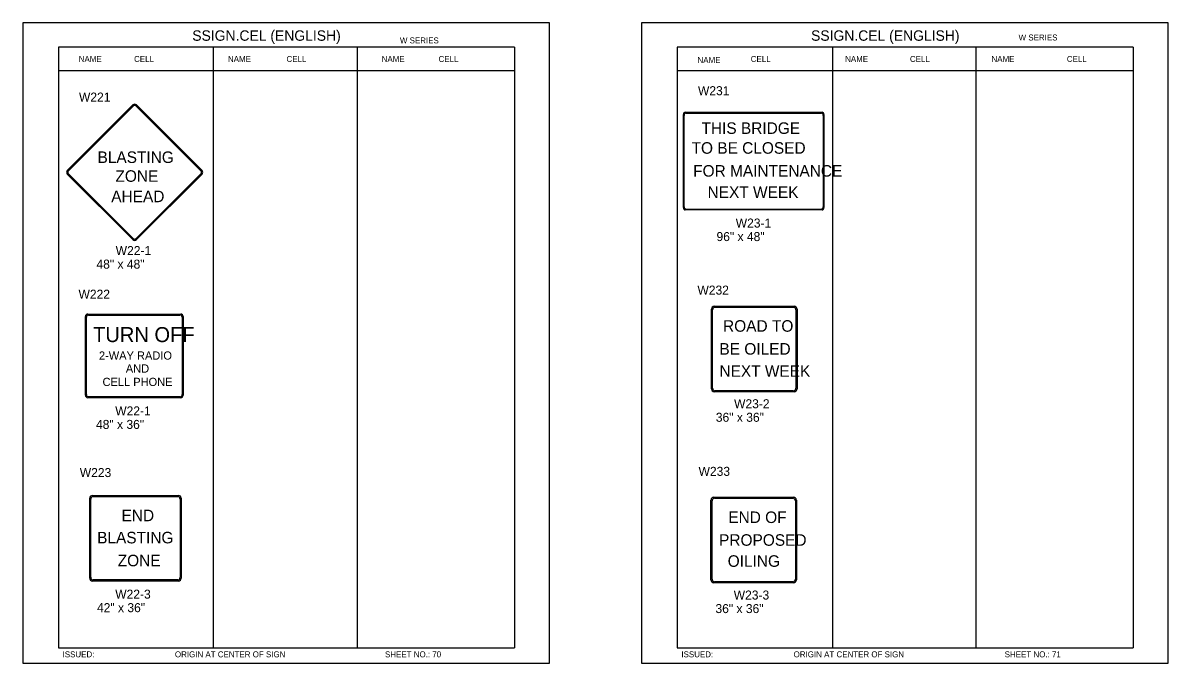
# Model space of a CAD drawing. Extents: x -5299 to 22597, y -19549 to -1808.
# Drawn here: x 2593 to 4118, y -8230 to -7378 of the extents above; entities that cross this region are included whole.
import ezdxf

# ---------------------------------------------------------------- set-up
doc = ezdxf.new("R2010")
doc.units = 0
for name, color, linetype in [('Level 1', 7, 'Continuous'), ('Level 2', 7, 'Continuous'), ('Level 3', 7, 'Continuous'), ('Level 62', 7, 'Continuous')]:
    doc.layers.add(name, color=color, linetype=linetype)

msp = doc.modelspace()

# ---------------------------------------------------------------- linework, layer by layer
at = {"layer": 'Level 1'}
for p, q in [((3247.7, -7410), (2640.7, -7410)), ((2640.7, -7410), (2640.7, -8210)), ((2846.5, -7410), (2846.5, -8210)), ((3038.1, -7410), (3038.1, -8210)), ((3247.7, -7410), (3247.7, -8210)), ((4071.6, -7410), (3464.6, -7410)), ((3464.6, -7410), (3464.6, -8210)), ((3671.2, -7410), (3671.2, -8210)), ((3862.1, -7410), (3862.1, -8210)), ((4071.6, -7410), (4071.6, -8210)), ((3247.7, -7441.7), (2640.7, -7441.7)), ((4071.6, -7441.7), (3464.6, -7441.7)), ((2652.3, -7574.4), (2739.7, -7487)), ((2744.3, -7487), (2831.7, -7574.4)), ((2653.8, -7574.6), (2739.9, -7488.5)), ((2744.1, -7488.5), (2830.1, -7574.6)), ((3472.8, -7623.5), (3472.8, -7499.9)), ((3473.7, -7622.6), (3473.7, -7500.9)), ((3475.1, -7496.7), (3657.5, -7496.7)), ((3475.8, -7497.9), (3656.8, -7497.9)), ((3658.9, -7500.9), (3658.9, -7622.6)), ((3659.8, -7499.9), (3659.8, -7623.5)), ((3565.8, -7561.9), (3565.8, -7561.9)), ((2739.7, -7666.4), (2652.3, -7579)), ((2739.9, -7664.9), (2653.8, -7578.8)), ((2741.9, -7576.6), (2741.9, -7576.6)), ((2830.1, -7578.8), (2744.1, -7664.9)), ((2831.7, -7579), (2744.3, -7666.4)), ((3657.5, -7626.8), (3475.1, -7626.8)), ((3475.8, -7625.6), (3656.8, -7625.6)), ((3475.8, -7625.6), (3656.8, -7625.6)), ((3510.1, -7865.1), (3510.1, -7758.9)), ((3511.6, -7864), (3511.6, -7760)), ((3513.9, -7755.1), (3620.2, -7755.1)), ((3515, -7756.5), (3619.1, -7756.5)), ((3622.6, -7760), (3622.6, -7864)), ((3624, -7758.9), (3624, -7865.1)), ((2676.4, -7873.6), (2676.4, -7768.8)), ((2677.7, -7872.7), (2677.7, -7769.7)), ((2679.7, -7765.5), (2803.3, -7765.5)), ((2680.6, -7766.8), (2802.3, -7766.8)), ((2805.3, -7769.7), (2805.3, -7872.7)), ((2806.6, -7768.8), (2806.6, -7873.6)), ((2741.9, -7821.3), (2741.9, -7821.3)), ((3566.9, -7812.2), (3566.9, -7812.2)), ((3620.2, -7868.9), (3513.9, -7868.9)), ((3619.1, -7867.5), (3515, -7867.5)), ((2803.3, -7876.9), (2679.7, -7876.9)), ((2802.3, -7875.7), (2680.6, -7875.7)), ((2682.2, -8117.1), (2682.2, -8010.8)), ((2683.5, -8116), (2683.5, -8012)), ((2685.7, -8007.1), (2800.4, -8007.1)), ((2686.7, -8008.5), (2799.4, -8008.5)), ((2802.6, -8012), (2802.6, -8116)), ((2803.9, -8010.8), (2803.9, -8117.1)), ((3509.4, -8119.4), (3509.4, -8013.1)), ((3510.8, -8118.3), (3510.8, -8014.3)), ((3513.2, -8009.4), (3619.4, -8009.4)), ((3514.3, -8010.8), (3618.3, -8010.8)), ((3621.8, -8014.3), (3621.8, -8118.3)), ((3623.2, -8013.1), (3623.2, -8119.4)), ((2742.9, -8064.8), (2742.9, -8064.8)), ((3566.3, -8066.3), (3566.3, -8066.3)), ((2800.4, -8120.9), (2685.7, -8120.9)), ((2799.4, -8119.5), (2686.7, -8119.5)), ((3619.4, -8123.2), (3513.2, -8123.2)), ((3618.3, -8121.8), (3514.3, -8121.8)), ((2640.7, -8210), (3247.7, -8210)), ((3464.6, -8210), (4071.6, -8210))]:
    msp.add_line(p, q, dxfattribs=at)
for centre, radius, start, end in [((2742, -7489.3), 3.25, 45, 135), ((2742, -7490.6), 2.98, 45, 135), ((2654.6, -7576.7), 3.25, 135, 225), ((2655.9, -7576.7), 2.98, 135, 225), ((2828, -7576.7), 2.98, 315, 45), ((2829.4, -7576.7), 3.25, 315, 45), ((2742, -7664.1), 3.25, 225, 315), ((2742, -7662.7), 2.98, 225, 315), ((3513.9, -7758.9), 3.8, 90, 180), ((3515, -7760), 3.48, 90, 180), ((3619.1, -7760), 3.48, 0, 90), ((3620.2, -7758.9), 3.8, 0, 90), ((2679.7, -7768.8), 3.25, 90, 180), ((2680.6, -7769.7), 2.98, 90, 180), ((2802.3, -7769.7), 2.98, 0, 90), ((2803.3, -7768.8), 3.25, 0, 90), ((3513.9, -7865.1), 3.8, 180, 270), ((3515, -7864), 3.48, 180, 270), ((3619.1, -7864), 3.48, 270, 0), ((3620.2, -7865.1), 3.8, 270, 0), ((2679.7, -7873.6), 3.25, 180, 270), ((2680.6, -7872.7), 2.98, 180, 270), ((2802.3, -7872.7), 2.98, 270, 0), ((2803.3, -7873.6), 3.25, 270, 0), ((3513.2, -8013.1), 3.8, 90, 180), ((3514.3, -8014.3), 3.48, 90, 180), ((3618.3, -8014.3), 3.48, 0, 90), ((3619.4, -8013.1), 3.8, 0, 90), ((3513.2, -8119.4), 3.8, 180, 270), ((3514.3, -8118.3), 3.48, 180, 270), ((3618.3, -8118.3), 3.48, 270, 0), ((3619.4, -8119.4), 3.8, 270, 0)]:
    msp.add_arc(centre, radius, start, end, dxfattribs=at)
for centre, major_axis, ratio, start_param, end_param in [((3475.1, -7499.9), (0, -3.25), 0.71875, 3.141593, 4.712389), ((3475.8, -7500.9), (0, -2.98), 0.71875, 3.141593, 4.712389), ((3656.8, -7500.9), (0, 2.98), 0.71875, 4.712389, 6.283185), ((3657.5, -7499.9), (0, 3.25), 0.71875, 4.712389, 6.283185), ((3475.1, -7623.5), (0, -3.25), 0.71875, 4.712389, 6.283185), ((3475.8, -7622.6), (0, -2.98), 0.71875, 4.712389, 6.283185), ((3656.8, -7622.6), (0, -2.98), 0.71875, 0, 1.570796), ((3657.5, -7623.5), (0, -3.25), 0.71875, 0, 1.570796), ((2685.7, -8010.8), (0, 3.8), 0.916006, 0, 1.570796), ((2686.7, -8012), (0, 3.48), 0.916006, 0, 1.570796), ((2799.4, -8012), (0, 3.48), 0.916006, 4.712389, 6.283185), ((2800.4, -8010.8), (0, 3.8), 0.916006, 4.712389, 6.283185), ((2685.7, -8117.1), (0, -3.8), 0.916006, 4.712389, 6.283185), ((2686.7, -8116), (0, -3.48), 0.916006, 4.712389, 6.283185), ((2799.4, -8116), (0, -3.48), 0.916006, 0, 1.570796), ((2800.4, -8117.1), (0, 3.8), 0.916006, 3.141593, 4.712389)]:
    msp.add_ellipse(centre, major_axis=major_axis, ratio=ratio, start_param=start_param, end_param=end_param, dxfattribs=at)
at = {"layer": 'Level 62'}
for points in [[(2593.1, -8230.2), (3294.2, -8230.2), (3294.2, -7377.8), (2593.1, -7377.8)], [(3417.1, -8230.2), (4118.2, -8230.2), (4118.2, -7377.8), (3417.1, -7377.8)]]:
    msp.add_lwpolyline(points, close=True, dxfattribs=at)

# ---------------------------------------------------------------- texts
at = {"layer": 'Level 1'}
for s, height, p in [('THIS BRIDGE', 15.368, (3496.8, -7525.6)), ('BLASTING', 15.37, (2692.5, -7564.3)), ('TO BE CLOSED', 15.368, (3483.6, -7552)), ('ZONE', 15.37, (2716.4, -7589.4)), ('FOR MAINTENANCE', 15.368, (3485.7, -7582.5)), ('AHEAD', 15.37, (2710.8, -7616.5)), ('NEXT WEEK', 15.37, (3504.9, -7610.9)), ('ROAD TO', 15.37, (3525.5, -7789)), ('TURN OFF', 20, (2686.6, -7802.8)), ('BE OILED', 15.37, (3520.7, -7819.5)), ('2-WAY RADIO', 11, (2694.4, -7826.2)), ('AND', 11, (2730.2, -7843.5)), ('NEXT WEEK', 15.37, (3520.7, -7849)), ('CELL PHONE', 11, (2699.2, -7861.3)), ('END', 15.37, (2724.5, -8041.3)), ('END OF', 15.37, (3532.5, -8043.7)), ('BLASTING', 15.37, (2692, -8070.8)), ('PROPOSED', 15.37, (3520.2, -8074)), ('ZONE', 15.37, (2719.4, -8101.3)), ('OILING', 15.37, (3531.7, -8102))]:
    msp.add_text(s, height=height, dxfattribs=at).set_placement(p)
at = {"layer": 'Level 2'}
for s, p in [('W221', (2667.8, -7482.6)), ('W231', (3492.1, -7474.1)), ('W232', (3491.4, -7739.6)), ('W222', (2667.2, -7745)), ('W223', (2668.9, -7982.5)), ('W233', (3492.9, -7980.9))]:
    msp.add_text(s, height=12, dxfattribs=at).set_placement(p)
at = {"layer": 'Level 3'}
for s, height, p in [('SSIGN.CEL (ENGLISH)', 13.857, (2818.7, -7401.6)), ('SSIGN.CEL (ENGLISH)', 13.857, (3642.7, -7401.6)), ('W SERIES', 7.92, (3919.1, -7401.2)), ('W SERIES', 7.92, (3095.2, -7405.1)), ('NAME', 7.92, (2667.5, -7429.8)), ('CELL', 7.92, (2741.2, -7429.8)), ('NAME', 7.92, (2866.2, -7429.8)), ('CELL', 7.92, (2944.2, -7429.8)), ('NAME', 7.92, (3070.9, -7429.8)), ('CELL', 7.92, (3146.7, -7429.8)), ('NAME', 7.92, (3491.5, -7431.2)), ('CELL', 7.92, (3562.4, -7429.8)), ('NAME', 7.92, (3688.1, -7429.8)), ('CELL', 7.92, (3774.4, -7429.8)), ('NAME', 7.92, (3883, -7429.8)), ('CELL', 7.92, (3983.3, -7429.8)), ('W23-1', 12, (3542.4, -7650.3)), ('96" x 48"', 12, (3516.8, -7668.3)), ('W22-1', 12, (2716.7, -7687)), ('48" x 48"', 12, (2691.1, -7705)), ('W23-2', 12, (3540.2, -7890.9)), ('W22-1', 12, (2716.1, -7900.4)), ('36" x 36"', 12, (3515.9, -7908.9)), ('48" x 36"', 12, (2690.5, -7918.4)), ('W22-3', 12, (2716.1, -8144.4)), ('W23-3', 12, (3539.7, -8145.6)), ('42" x 36"', 12, (2691.8, -8162.4)), ('36" x 36"', 12, (3515.4, -8163.6)), ('ISSUED:', 7.92, (2646, -8222.5)), ('ORIGIN AT CENTER OF SIGN', 7.918, (2795.6, -8222.5)), ('SHEET NO.: 70', 7.918, (3075.4, -8222.5)), ('ISSUED:', 7.92, (3470, -8222.5)), ('ORIGIN AT CENTER OF SIGN', 7.918, (3619.5, -8222.5)), ('SHEET NO.: 71', 7.918, (3900.6, -8222.5))]:
    msp.add_text(s, height=height, dxfattribs=at).set_placement(p)

doc.saveas('drawing.dxf')
